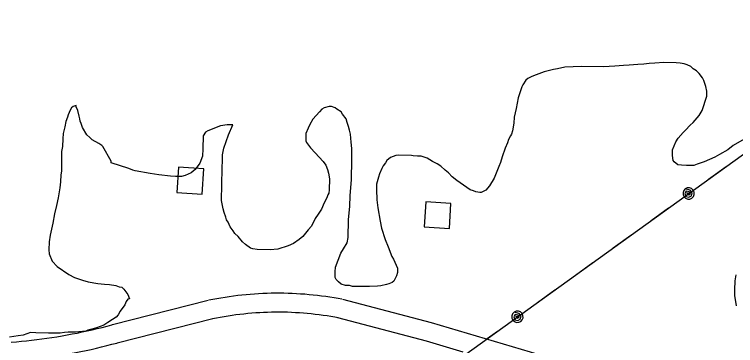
# Model space of a CAD drawing. Extents: x 3329297 to 3367176, y 649250 to 674653.
# Drawn here: x 3354742 to 3355884, y 656333 to 656858 of the extents above; entities that cross this region are included whole.
import ezdxf

# ---------------------------------------------------------------- set-up
doc = ezdxf.new("R2010")
doc.units = 0
for name, color, linetype in [('V-BLDG-OTLN', 7, 'Continuous'), ('V-ROAD-CNTR', 7, 'Continuous'), ('V-SITE-VEGE', 7, 'Continuous'), ('V-UTIL-LINE', 7, 'Continuous')]:
    doc.layers.add(name, color=color, linetype=linetype)

msp = doc.modelspace()

# ---------------------------------------------------------------- linework, layer by layer
at = {"layer": 'V-BLDG-OTLN'}
for points in [[(3354999.8, 656575.7), (3355039.7, 656573.1), (3355042.3, 656613), (3355002.4, 656615.6)], [(3355391.3, 656521.1), (3355431.2, 656518.5), (3355433.8, 656558.4), (3355393.9, 656561)]]:
    msp.add_lwpolyline(points, close=True, dxfattribs=at)
at = {"layer": 'V-ROAD-CNTR'}
for points in [[(3355050.1, 656405.4), (3355056.5, 656406.7), (3355063.1, 656407.9), (3355069.6, 656409), (3355076.2, 656410.1), (3355082.8, 656411.1), (3355089.4, 656412), (3355096, 656412.8), (3355102.6, 656413.6), (3355109.2, 656414.2), (3355115.9, 656414.8), (3355122.5, 656415.3), (3355129.2, 656415.7), (3355135.8, 656416.1), (3355142.5, 656416.3), (3355149.1, 656416.5), (3355155.8, 656416.6), (3355162.5, 656416.6), (3355169.1, 656416.5), (3355175.8, 656416.4), (3355182.4, 656416.1), (3355189.1, 656415.8), (3355195.7, 656415.4), (3355202.4, 656414.9), (3355209, 656414.3), (3355215.6, 656413.7), (3355222.3, 656412.9), (3355228.9, 656412.1), (3355235.5, 656411.2), (3355242.1, 656410.3), (3355248.6, 656409.2), (3355255.2, 656408.1), (3355260.7, 656407)], [(3354898, 656366.6), (3355049.3, 656405.2)], [(3355261.8, 656406.8), (3355402.5, 656369.5), (3355559.3, 656323.2), (3355771.9, 656256.2), (3355812.3, 656241.5), (3355877.1, 656209.8), (3356015.2, 656148)], [(3355056, 656376), (3355062.3, 656377.2), (3355068.4, 656378.4), (3355074.6, 656379.5), (3355080.8, 656380.5), (3355087.1, 656381.4), (3355093.3, 656382.3), (3355099.5, 656383), (3355105.8, 656383.7), (3355112, 656384.4), (3355118.3, 656384.9), (3355124.6, 656385.4), (3355130.9, 656385.8), (3355137.1, 656386.1), (3355143.4, 656386.3), (3355149.7, 656386.5), (3355156, 656386.6), (3355162.3, 656386.6), (3355168.6, 656386.5), (3355174.9, 656386.4), (3355181.2, 656386.1), (3355187.4, 656385.8), (3355193.7, 656385.5), (3355200, 656385), (3355206.3, 656384.5), (3355212.5, 656383.8), (3355218.8, 656383.1), (3355225, 656382.4), (3355231.2, 656381.5), (3355237.5, 656380.6), (3355243.7, 656379.6), (3355249.9, 656378.5), (3355255.3, 656377.5)], [(3354905.4, 656337.5), (3355056.7, 656376.1)], [(3355254.2, 656377.8), (3355394.4, 656340.6), (3355452.4, 656323.5)], [(3354737.5, 656338.7), (3354745.6, 656339.4), (3354753.7, 656340.1), (3354761.8, 656340.9), (3354769.8, 656341.8), (3354777.9, 656342.7), (3354785.9, 656343.7), (3354793.9, 656344.9), (3354801.9, 656346), (3354809.9, 656347.3), (3354817.9, 656348.6), (3354825.9, 656350.1), (3354833.8, 656351.6), (3354841.8, 656353.1), (3354849.7, 656354.8), (3354857.6, 656356.5), (3354865.5, 656358.3), (3354873.4, 656360.2), (3354881.2, 656362.1), (3354889.1, 656364.2), (3354896.9, 656366.3), (3354897.8, 656366.5)], [(3354807.4, 656316.5), (3354814.7, 656317.7), (3354823, 656319.1), (3354831.3, 656320.5), (3354839.5, 656322.1), (3354847.7, 656323.7), (3354855.9, 656325.4), (3354864.1, 656327.2), (3354872.3, 656329.1), (3354880.5, 656331), (3354888.6, 656333.1), (3354896.7, 656335.2), (3354904.8, 656337.3), (3354905.7, 656337.6)]]:
    msp.add_lwpolyline(points, dxfattribs=at)
at = {"layer": 'V-SITE-VEGE'}
for points in [[(3355812.3, 656682.1), (3355817.4, 656686.5), (3355826.6, 656697.7), (3355831.3, 656705.6), (3355839, 656728.1), (3355839.1, 656736), (3355837.5, 656743.4), (3355834.3, 656753.1), (3355832.1, 656757.1), (3355826.5, 656764), (3355822.6, 656768), (3355817, 656771.5), (3355813.7, 656774.9), (3355807.5, 656777.9), (3355803, 656779.1), (3355796.8, 656780.3), (3355790.5, 656781), (3355770.7, 656781.3), (3355756.6, 656780.3), (3355747.5, 656779.9), (3355739, 656778.9), (3355729.9, 656778.5), (3355715.7, 656777), (3355707.2, 656776.6), (3355693.1, 656775.6), (3355675.5, 656774.8), (3355640.4, 656775.3), (3355613.8, 656774), (3355602.4, 656771.3), (3355596.2, 656770.3), (3355585.4, 656767.6), (3355581.4, 656766.6), (3355568.9, 656761.7), (3355562, 656759.5), (3355555.7, 656756.2), (3355552.3, 656753.4), (3355547.7, 656746.1), (3355545.9, 656742.8), (3355540, 656725.3), (3355536.9, 656708.4), (3355533.9, 656694.8), (3355533.2, 656685.2), (3355531.3, 656673.3), (3355529.5, 656667.7), (3355527.8, 656665.5), (3355524.8, 656659.3), (3355523.1, 656654.2), (3355519.5, 656645.8), (3355514.8, 656632.3), (3355512.4, 656623.2), (3355509.5, 656617), (3355502.4, 656598.5), (3355494.8, 656586.1), (3355489.1, 656579.4), (3355481.7, 656575.6), (3355479.4, 656575.6), (3355473.2, 656576.8), (3355469.2, 656578), (3355464.2, 656579.8), (3355442.9, 656594.8), (3355435.6, 656600.6), (3355430, 656606.9), (3355424.4, 656611), (3355417.7, 656617.3), (3355412.1, 656620.8), (3355404.3, 656624.9), (3355395.9, 656630.1), (3355386.3, 656633.1), (3355380.6, 656633.2), (3355373.8, 656633.8), (3355371, 656634.4), (3355350.6, 656634.7), (3355346.7, 656634.2), (3355342.1, 656632.6), (3355338.1, 656631), (3355332.4, 656626.5), (3355330.1, 656622.6), (3355326.6, 656617.6), (3355324.3, 656613.6), (3355320.7, 656605.2), (3355319, 656600.1), (3355316, 656588.8), (3355315.8, 656580.4), (3355316.1, 656563.9), (3355317.7, 656551.4), (3355321.9, 656530.4), (3355324, 656519.1), (3355329.4, 656501.4), (3355334.3, 656489.5), (3355340.3, 656474.1), (3355342.5, 656470.1), (3355346.9, 656460.4), (3355349, 656455.8), (3355348.9, 656449), (3355347.7, 656443.4), (3355343.1, 656435), (3355340.8, 656433.3), (3355335.6, 656431.1), (3355331.7, 656430.1), (3355322.6, 656427.9), (3355317.5, 656427.4)], [(3354989.4, 656601.7), (3354971.4, 656603.7), (3354957.2, 656605.6), (3354933.5, 656609.9), (3354930.1, 656611.1), (3354923.9, 656613.5), (3354895.8, 656622.4), (3354895.8, 656625.2), (3354882.6, 656648.6), (3354880.9, 656649.8), (3354876.4, 656653.3), (3354865.7, 656659.1), (3354861.8, 656662.5), (3354857.4, 656667.1), (3354850.2, 656678.6), (3354848, 656684.8), (3354846.4, 656688.8), (3354845.9, 656692.2), (3354844.8, 656696.2), (3354842.7, 656705.3), (3354840.5, 656711), (3354840.5, 656713.3), (3354835.4, 656711.6), (3354833.1, 656709.4), (3354830.8, 656706), (3354827.8, 656698.7), (3354826.7, 656694.8), (3354823.7, 656688), (3354822.5, 656679.6), (3354819.5, 656668.9), (3354819.3, 656660.4), (3354818.6, 656648.5), (3354817.3, 656640.6), (3354816.9, 656609.4), (3354816.2, 656603.8), (3354815.5, 656592.5), (3354814.2, 656582.9), (3354811.7, 656567), (3354809.2, 656555.2), (3354806.2, 656541.7), (3354803.2, 656527), (3354798.9, 656507.8), (3354797.6, 656497.6), (3354796.8, 656484.6), (3354797.3, 656478.4), (3354802.2, 656467), (3354810, 656458.4), (3354828.5, 656445.6), (3354837.5, 656441), (3354850.5, 656436.8), (3354859.5, 656434.4), (3354874.7, 656431.3), (3354884.9, 656430.6), (3354892.8, 656429.9), (3354903, 656428.1), (3354908.1, 656426.3), (3354912.6, 656425.7), (3354916, 656422.8), (3354922, 656414.2), (3354924.8, 656407.4), (3354921.9, 656406.8), (3354919.6, 656402.9), (3354917.3, 656397.8), (3354909.8, 656387.8), (3354906.8, 656382.1), (3354903.4, 656378.2), (3354897.7, 656374.4), (3354890.2, 656369.9), (3354883.9, 656365.5), (3354872.5, 656361.2), (3354865.2, 656359), (3354858.9, 656357.4), (3354855.5, 656356.3), (3354839, 656354.3), (3354827.7, 656354.5), (3354822, 656354), (3354814.7, 656353), (3354811.8, 656353), (3354796.5, 656352.7), (3354776.2, 656353.6), (3354767.7, 656353.7), (3354756.3, 656349.9), (3354748.4, 656348.9), (3354734.7, 656346.3)], [(3355317.5, 656427.4), (3355305, 656426.5), (3355277.8, 656426.9), (3355273.3, 656428.1), (3355266.5, 656428.2), (3355259.8, 656430.6), (3355255.9, 656434), (3355252, 656438.1), (3355250.3, 656440.9), (3355250.4, 656450), (3355251.1, 656457.3), (3355259.4, 656479.3), (3355263.4, 656486.6), (3355269.3, 656496.1), (3355271.1, 656504.6), (3355271.5, 656532.3), (3355273.5, 656553.8), (3355274.3, 656570.2), (3355276.4, 656596.2), (3355276.9, 656627.4), (3355276.6, 656645.5), (3355275.6, 656655.1), (3355274.7, 656668.2), (3355273.1, 656674.4), (3355271.5, 656680.1), (3355269.3, 656686.4), (3355267.7, 656692.1), (3355262.1, 656699.5), (3355259.9, 656703.5), (3355253.2, 656707.6), (3355250.4, 656709.9), (3355244.8, 656711.7), (3355240.8, 656711.7), (3355232.9, 656709.6), (3355229.4, 656707.4), (3355225.4, 656703.5), (3355215, 656691.7), (3355210.4, 656683.3), (3355207.5, 656677.7), (3355203.9, 656669.2), (3355203.8, 656657.4), (3355204.8, 656654.5), (3355211.5, 656646.5), (3355218.8, 656638.4), (3355231.6, 656624.7), (3355235.4, 656618.9), (3355238.2, 656612.1), (3355239.8, 656606.4), (3355241.3, 656597.3), (3355241.1, 656579.8), (3355240.4, 656574.7), (3355238.7, 656571.9), (3355237.5, 656568.5), (3355235.2, 656562.9), (3355232.8, 656559), (3355228.7, 656549.4), (3355223.5, 656541.5), (3355218.9, 656534.3), (3355213, 656522.5), (3355207.8, 656516.3), (3355199.2, 656505.7), (3355193.5, 656501.2), (3355184.3, 656495.1), (3355175.8, 656491.3), (3355159.8, 656485.9), (3355147.3, 656484.9), (3355127, 656485.3), (3355120.2, 656486.5), (3355116.2, 656487.7), (3355108.4, 656493.5), (3355103.9, 656497.5), (3355096.7, 656506.1), (3355091.7, 656510.7), (3355088.9, 656514.7), (3355083.9, 656521), (3355081.2, 656528.4), (3355078.4, 656532.4), (3355077.4, 656536.4), (3355074.6, 656543.8), (3355073, 656549.5), (3355070.4, 656563.1), (3355071.2, 656613.5), (3355071.9, 656627.1), (3355072.1, 656635), (3355073.9, 656645.7), (3355081.6, 656667.1), (3355088.6, 656682.9), (3355079.6, 656683), (3355068.8, 656680.9), (3355048.9, 656673.3), (3355044.9, 656671.1), (3355041.4, 656665.5), (3355041.1, 656644.5), (3355040.3, 656633.2), (3355036.2, 656622), (3355028.7, 656611.9), (3355022.4, 656606.9), (3355012.7, 656602.5), (3355007, 656600.9), (3354997.4, 656601), (3354989.4, 656601.7)], [(3355898, 656659.8), (3355880.8, 656649.9), (3355872.3, 656643.2), (3355859.1, 656635.5), (3355851.7, 656631.7), (3355834.6, 656624), (3355823.8, 656620.2), (3355818.1, 656618.6), (3355810.2, 656618.1), (3355806.8, 656618.2), (3355798.8, 656618.9), (3355793.2, 656619.5), (3355787, 656624.2), (3355785.4, 656626.5), (3355784.4, 656634.4), (3355784.5, 656642.9), (3355789.8, 656655.8), (3355793.3, 656661.4), (3355801.3, 656670.4), (3355805.3, 656674.3), (3355812.3, 656682.1)], [(3355885.8, 656396.1), (3355883.2, 656412.6), (3355883.3, 656421.6), (3355884, 656435.8), (3355885.3, 656445.4)]]:
    msp.add_lwpolyline(points, dxfattribs=at)
at = {"layer": 'V-UTIL-LINE'}
for points in [[(3354656.9, 655217.8), (3355025.6, 655873.1), (3355204.3, 656137.7), (3357323.6, 657664.4)], [(3355841.7, 656596.8), (3355869.3, 656616.7)], [(3355810.1, 656574), (3355807.4, 656575), (3355808, 656572.8), (3355810.6, 656571.9), (3355812.8, 656573.9), (3355810.9, 656576.7), (3355806.3, 656577.6), (3355804.2, 656573.9), (3355805.9, 656569.3), (3355810.4, 656568.4), (3355814.5, 656570.1), (3355815.7, 656574.8), (3355812.7, 656579.4), (3355804.8, 656581.3), (3355802.4, 656578.8), (3355801.2, 656575.5), (3355801.3, 656572), (3355802.8, 656568.8), (3355805.3, 656566.4), (3355808.6, 656565.2), (3355812.1, 656565.3), (3355815.3, 656566.7), (3355817.7, 656569.3), (3355819, 656572.6), (3355818.8, 656576.1), (3355817.4, 656579.3), (3355814.8, 656581.7), (3355811.5, 656582.9), (3355808, 656582.8), (3355804.8, 656581.3)], [(3355750.8, 656531.4), (3355778.4, 656551.2)], [(3355690.8, 656488.1), (3355718.4, 656508)], [(3355630.8, 656444.9), (3355658.4, 656464.7)], [(3355570.7, 656401.6), (3355598.3, 656421.5)], [(3355539.1, 656378.8), (3355536.4, 656379.8), (3355537, 656377.5), (3355539.6, 656376.7), (3355541.8, 656378.6), (3355539.9, 656381.5), (3355535.3, 656382.4), (3355533.2, 656378.6), (3355534.9, 656374.1), (3355539.4, 656373.1), (3355543.5, 656374.9), (3355544.7, 656379.6), (3355541.7, 656384.2), (3355533.8, 656386.1), (3355531.4, 656383.5), (3355530.2, 656380.3), (3355530.3, 656376.7), (3355531.8, 656373.5), (3355534.3, 656371.2), (3355537.6, 656369.9), (3355541.1, 656370.1), (3355544.3, 656371.5), (3355546.7, 656374.1), (3355548, 656377.4), (3355547.8, 656380.9), (3355546.4, 656384.1), (3355543.8, 656386.5), (3355540.5, 656387.7), (3355537, 656387.6), (3355533.8, 656386.1)], [(3355491.2, 656344.3), (3355507.4, 656356)]]:
    msp.add_lwpolyline(points, dxfattribs=at)

doc.saveas('drawing.dxf')
